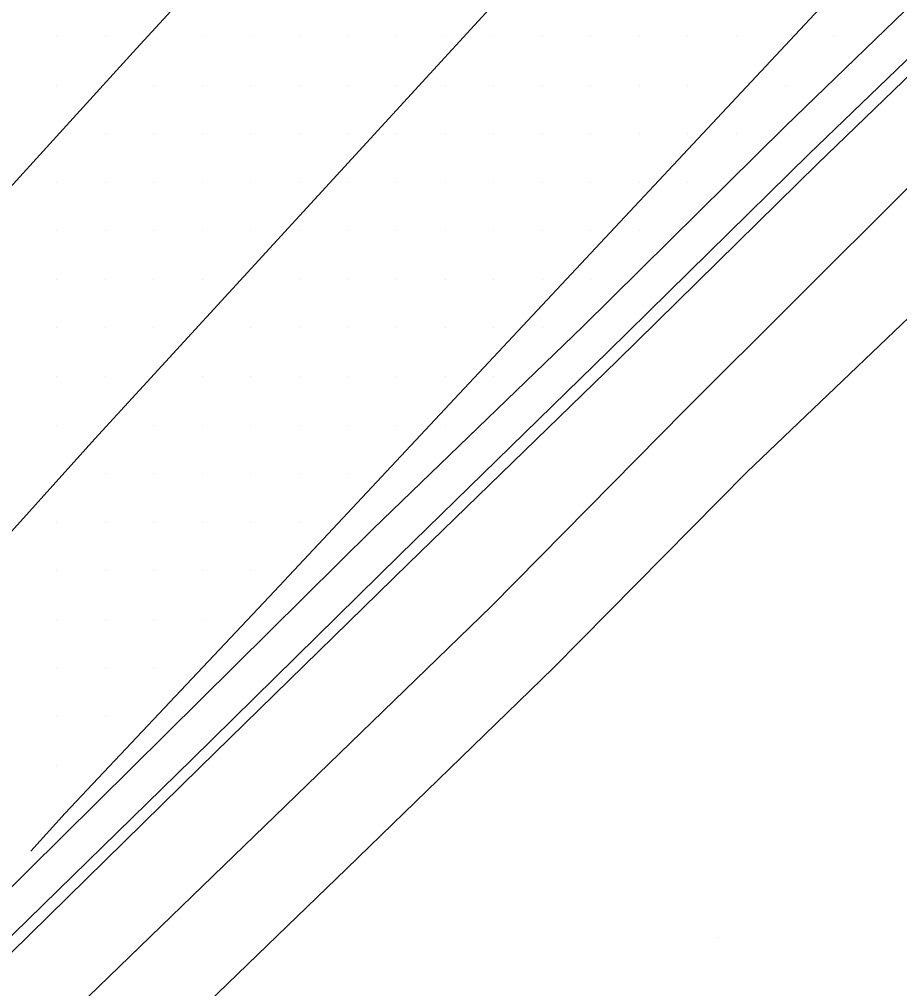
# Model space of a CAD drawing. Extents: x 1762120 to 1766775, y 709485 to 712965.
# Drawn here: x 1766539.34 to 1766584.64, y 710342.25 to 710392.13 of the extents above; entities that cross this region are included whole.
import ezdxf

# ---------------------------------------------------------------- set-up
doc = ezdxf.new("R2010")
doc.units = 0
for name, color, linetype in [('Exist DTM Drainline', 7, 'Continuous'), ('Exist DTM QL2 LIDAR Elevation Point', 7, 'Continuous'), ('Exist DTM Scan Elevation Point', 7, 'Continuous'), ('Exist Roads Curbs', 7, 'Continuous'), ('Exist Roads EOP', 7, 'Continuous'), ('Exist Roads EOT', 7, 'Continuous'), ('PH Exist DTM Breakline', 7, 'Continuous')]:
    doc.layers.add(name, color=color, linetype=linetype)

msp = doc.modelspace()

# ---------------------------------------------------------------- linework, layer by layer
at = {"layer": 'Exist DTM Drainline'}
msp.add_lwpolyline([(1766609.74, 710414.172), (1766601.543, 710406.115), (1766590.793, 710395.617), (1766579.979, 710385.196), (1766569.638, 710375.036), (1766558.91, 710364.553), (1766548.211, 710354.039), (1766537.482, 710343.555), (1766527.051, 710332.774), (1766517.751, 710321.869), (1766508.088, 710310.396), (1766498.388, 710298.955), (1766493.769, 710293.496), (1766487.214, 710285.585), (1766485.613, 710282.487), (1766484.762, 710279.961), (1766484.231, 710275.982), (1766484.159, 710274.079), (1766484.737, 710270.115), (1766485.368, 710268.186), (1766487.539, 710264.823), (1766490.203, 710261.807), (1766492.384, 710259.325), (1766493.623, 710257.9)], dxfattribs=at)
at = {"layer": 'Exist DTM QL2 LIDAR Elevation Point'}
msp.add_line((1766575.318, 710344.876), (1766575.318, 710344.876), dxfattribs=at)
at = {"layer": 'Exist DTM Scan Elevation Point'}
for p, q in [((1766541.25, 710391.25), (1766541.25, 710391.25)), ((1766543.75, 710391.25), (1766543.75, 710391.25)), ((1766548.75, 710391.25), (1766548.75, 710391.25)), ((1766551.25, 710391.25), (1766551.25, 710391.25)), ((1766553.75, 710391.25), (1766553.75, 710391.25)), ((1766556.25, 710391.25), (1766556.25, 710391.25)), ((1766558.75, 710391.25), (1766558.75, 710391.25)), ((1766561.25, 710391.25), (1766561.25, 710391.25)), ((1766563.75, 710391.25), (1766563.75, 710391.25)), ((1766566.25, 710391.25), (1766566.25, 710391.25)), ((1766568.75, 710391.25), (1766568.75, 710391.25)), ((1766571.25, 710391.25), (1766571.25, 710391.25)), ((1766573.75, 710391.25), (1766573.75, 710391.25)), ((1766576.25, 710391.25), (1766576.25, 710391.25)), ((1766581.25, 710391.25), (1766581.25, 710391.25)), ((1766541.25, 710388.75), (1766541.25, 710388.75)), ((1766546.25, 710388.75), (1766546.25, 710388.75)), ((1766548.75, 710388.75), (1766548.75, 710388.75)), ((1766551.25, 710388.75), (1766551.25, 710388.75)), ((1766553.75, 710388.75), (1766553.75, 710388.75)), ((1766556.25, 710388.75), (1766556.25, 710388.75)), ((1766558.75, 710388.75), (1766558.75, 710388.75)), ((1766561.25, 710388.75), (1766561.25, 710388.75)), ((1766563.75, 710388.75), (1766563.75, 710388.75)), ((1766566.25, 710388.75), (1766566.25, 710388.75)), ((1766568.75, 710388.75), (1766568.75, 710388.75)), ((1766571.25, 710388.75), (1766571.25, 710388.75)), ((1766573.75, 710388.75), (1766573.75, 710388.75)), ((1766578.75, 710388.75), (1766578.75, 710388.75)), ((1766543.75, 710386.25), (1766543.75, 710386.25)), ((1766546.25, 710386.25), (1766546.25, 710386.25)), ((1766548.75, 710386.25), (1766548.75, 710386.25)), ((1766551.25, 710386.25), (1766551.25, 710386.25)), ((1766553.75, 710386.25), (1766553.75, 710386.25)), ((1766556.25, 710386.25), (1766556.25, 710386.25)), ((1766558.75, 710386.25), (1766558.75, 710386.25)), ((1766561.25, 710386.25), (1766561.25, 710386.25)), ((1766563.75, 710386.25), (1766563.75, 710386.25)), ((1766566.25, 710386.25), (1766566.25, 710386.25)), ((1766568.75, 710386.25), (1766568.75, 710386.25)), ((1766571.25, 710386.25), (1766571.25, 710386.25)), ((1766573.75, 710386.25), (1766573.75, 710386.25)), ((1766576.25, 710386.25), (1766576.25, 710386.25)), ((1766541.25, 710383.75), (1766541.25, 710383.75)), ((1766543.75, 710383.75), (1766543.75, 710383.75)), ((1766546.25, 710383.75), (1766546.25, 710383.75)), ((1766548.75, 710383.75), (1766548.75, 710383.75)), ((1766551.25, 710383.75), (1766551.25, 710383.75)), ((1766553.75, 710383.75), (1766553.75, 710383.75)), ((1766556.25, 710383.75), (1766556.25, 710383.75)), ((1766558.75, 710383.75), (1766558.75, 710383.75)), ((1766561.25, 710383.75), (1766561.25, 710383.75)), ((1766563.75, 710383.75), (1766563.75, 710383.75)), ((1766566.25, 710383.75), (1766566.25, 710383.75)), ((1766568.75, 710383.75), (1766568.75, 710383.75)), ((1766571.25, 710383.75), (1766571.25, 710383.75)), ((1766573.75, 710383.75), (1766573.75, 710383.75)), ((1766541.25, 710381.25), (1766541.25, 710381.25)), ((1766543.75, 710381.25), (1766543.75, 710381.25)), ((1766546.25, 710381.25), (1766546.25, 710381.25)), ((1766548.75, 710381.25), (1766548.75, 710381.25)), ((1766551.25, 710381.25), (1766551.25, 710381.25)), ((1766553.75, 710381.25), (1766553.75, 710381.25)), ((1766556.25, 710381.25), (1766556.25, 710381.25)), ((1766558.75, 710381.25), (1766558.75, 710381.25)), ((1766561.25, 710381.25), (1766561.25, 710381.25)), ((1766563.75, 710381.25), (1766563.75, 710381.25)), ((1766566.25, 710381.25), (1766566.25, 710381.25)), ((1766568.75, 710381.25), (1766568.75, 710381.25)), ((1766571.25, 710381.25), (1766571.25, 710381.25)), ((1766541.25, 710378.75), (1766541.25, 710378.75)), ((1766543.75, 710378.75), (1766543.75, 710378.75)), ((1766546.25, 710378.75), (1766546.25, 710378.75)), ((1766548.75, 710378.75), (1766548.75, 710378.75)), ((1766553.75, 710378.75), (1766553.75, 710378.75)), ((1766556.25, 710378.75), (1766556.25, 710378.75)), ((1766558.75, 710378.75), (1766558.75, 710378.75)), ((1766561.25, 710378.75), (1766561.25, 710378.75)), ((1766563.75, 710378.75), (1766563.75, 710378.75)), ((1766566.25, 710378.75), (1766566.25, 710378.75)), ((1766568.75, 710378.75), (1766568.75, 710378.75)), ((1766541.25, 710376.25), (1766541.25, 710376.25)), ((1766543.75, 710376.25), (1766543.75, 710376.25)), ((1766546.25, 710376.25), (1766546.25, 710376.25)), ((1766551.25, 710376.25), (1766551.25, 710376.25)), ((1766553.75, 710376.25), (1766553.75, 710376.25)), ((1766556.25, 710376.25), (1766556.25, 710376.25)), ((1766558.75, 710376.25), (1766558.75, 710376.25)), ((1766561.25, 710376.25), (1766561.25, 710376.25)), ((1766563.75, 710376.25), (1766563.75, 710376.25)), ((1766566.25, 710376.25), (1766566.25, 710376.25)), ((1766541.25, 710373.75), (1766541.25, 710373.75)), ((1766543.75, 710373.75), (1766543.75, 710373.75)), ((1766548.75, 710373.75), (1766548.75, 710373.75)), ((1766551.25, 710373.75), (1766551.25, 710373.75)), ((1766553.75, 710373.75), (1766553.75, 710373.75)), ((1766556.25, 710373.75), (1766556.25, 710373.75)), ((1766558.75, 710373.75), (1766558.75, 710373.75)), ((1766561.25, 710373.75), (1766561.25, 710373.75)), ((1766563.75, 710373.75), (1766563.75, 710373.75)), ((1766541.25, 710371.25), (1766541.25, 710371.25)), ((1766546.25, 710371.25), (1766546.25, 710371.25)), ((1766548.75, 710371.25), (1766548.75, 710371.25)), ((1766551.25, 710371.25), (1766551.25, 710371.25)), ((1766553.75, 710371.25), (1766553.75, 710371.25)), ((1766556.25, 710371.25), (1766556.25, 710371.25)), ((1766558.75, 710371.25), (1766558.75, 710371.25)), ((1766561.25, 710371.25), (1766561.25, 710371.25)), ((1766543.75, 710368.75), (1766543.75, 710368.75)), ((1766546.25, 710368.75), (1766546.25, 710368.75)), ((1766548.75, 710368.75), (1766548.75, 710368.75)), ((1766551.25, 710368.75), (1766551.25, 710368.75)), ((1766553.75, 710368.75), (1766553.75, 710368.75)), ((1766556.25, 710368.75), (1766556.25, 710368.75)), ((1766541.25, 710366.25), (1766541.25, 710366.25)), ((1766543.75, 710366.25), (1766543.75, 710366.25)), ((1766546.25, 710366.25), (1766546.25, 710366.25)), ((1766548.75, 710366.25), (1766548.75, 710366.25)), ((1766551.25, 710366.25), (1766551.25, 710366.25)), ((1766553.75, 710366.25), (1766553.75, 710366.25)), ((1766541.25, 710363.75), (1766541.25, 710363.75)), ((1766543.75, 710363.75), (1766543.75, 710363.75)), ((1766546.25, 710363.75), (1766546.25, 710363.75)), ((1766548.75, 710363.75), (1766548.75, 710363.75)), ((1766551.25, 710363.75), (1766551.25, 710363.75)), ((1766541.25, 710361.25), (1766541.25, 710361.25)), ((1766543.75, 710361.25), (1766543.75, 710361.25)), ((1766546.25, 710361.25), (1766546.25, 710361.25)), ((1766548.75, 710361.25), (1766548.75, 710361.25)), ((1766541.25, 710358.75), (1766541.25, 710358.75)), ((1766543.75, 710358.75), (1766543.75, 710358.75)), ((1766546.25, 710358.75), (1766546.25, 710358.75)), ((1766541.25, 710356.25), (1766541.25, 710356.25)), ((1766543.75, 710356.25), (1766543.75, 710356.25)), ((1766541.25, 710353.75), (1766541.25, 710353.75))]:
    msp.add_line(p, q, dxfattribs=at)
at = {"layer": 'Exist Roads Curbs'}
msp.add_lwpolyline([(1766610.252, 710413.65), (1766602.008, 710405.567), (1766591.215, 710395.12), (1766580.412, 710384.685), (1766570.109, 710374.559), (1766559.343, 710364.113), (1766548.621, 710353.623), (1766537.912, 710343.118), (1766527.495, 710332.324), (1766518.205, 710321.486), (1766508.523, 710310.029), (1766498.838, 710298.576), (1766494.264, 710293.08), (1766487.86, 710285.427), (1766486.297, 710282.322), (1766485.409, 710279.808), (1766484.916, 710275.825), (1766484.849, 710274.216), (1766485.408, 710270.249), (1766485.926, 710268.582), (1766488.027, 710265.169), (1766490.656, 710262.128), (1766492.852, 710259.75), (1766494.027, 710258.397)], dxfattribs=at)
at = {"layer": 'Exist Roads EOP'}
msp.add_lwpolyline([(1766608.38, 710415.556), (1766600.3, 710407.55), (1766589.55, 710397.053), (1766578.747, 710386.617), (1766568.341, 710376.33), (1766557.548, 710365.911), (1766546.891, 710355.357), (1766536.219, 710344.816), (1766525.717, 710334.106), (1766516.294, 710323.071), (1766506.649, 710311.584), (1766496.981, 710300.115), (1766492.386, 710294.638), (1766485.153, 710286.037), (1766483.525, 710282.949), (1766482.814, 710280.392), (1766482.358, 710276.398), (1766482.278, 710273.705), (1766482.892, 710269.749), (1766483.746, 710267.041), (1766485.843, 710263.625), (1766488.401, 710260.535), (1766490.803, 710257.85), (1766492.218, 710256.221)], dxfattribs=at)
at = {"layer": 'Exist Roads EOT'}
for points in [[(1766342.469, 710155.808), (1766356.763, 710171.899), (1766368.836, 710185.597), (1766386.119, 710205.478), (1766405.359, 710227.793), (1766415.496, 710239.8), (1766431.951, 710259.338), (1766443.928, 710273.641), (1766459.06, 710291.589), (1766473.126, 710308.054), (1766487.413, 710324.752), (1766502.326, 710342.175), (1766516.821, 710358.759), (1766531.613, 710375.513), (1766545.374, 710390.623), (1766561.498, 710408.18), (1766574.006, 710421.808), (1766586.688, 710435.891)], [(1766355.243, 710151.526), (1766361.901, 710158.934), (1766382.645, 710182.248), (1766388.45, 710188.91), (1766408.457, 710212.206), (1766414.198, 710218.958), (1766434.553, 710243.279), (1766439.875, 710249.612), (1766460.12, 710273.919), (1766465.426, 710280.342), (1766485.958, 710304.932), (1766491.33, 710311.36), (1766512.706, 710336.193), (1766517.189, 710341.464), (1766537.522, 710364.224), (1766543.217, 710370.535), (1766563.907, 710393.083), (1766569.751, 710399.415), (1766595.811, 710427.392)], [(1766539.933, 710349.322), (1766541.698, 710351.276), (1766552.474, 710362.702), (1766582.76, 710395.087), (1766591.246, 710404.31), (1766604.822, 710419.147)]]:
    msp.add_lwpolyline(points, dxfattribs=at)
at = {"layer": 'PH Exist DTM Breakline'}
msp.add_lwpolyline([(1766545.477, 710338.071), (1766556.176, 710348.421), (1766566.806, 710358.739), (1766576.778, 710368.835), (1766588.527, 710380.049), (1766585.08, 710383.474), (1766573.576, 710371.997), (1766563.638, 710361.935), (1766553.045, 710351.653), (1766542.352, 710341.309)], dxfattribs=at)

doc.saveas('drawing.dxf')
